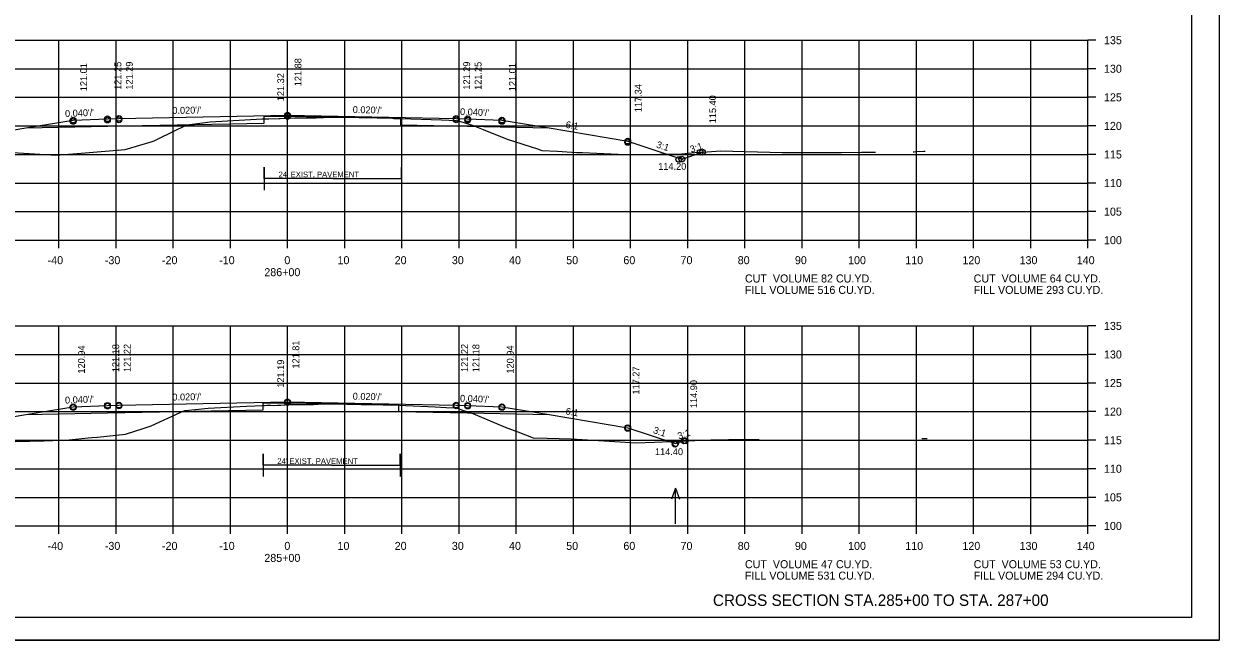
# Model space of a CAD drawing. Extents: x 1175611 to 1176402, y -433344 to -416213.
# Drawn here: x 1175734.9 to 1175943.9, y -418196.5 to -418088.7 of the extents above; entities that cross this region are included whole.
import ezdxf

# ---------------------------------------------------------------- set-up
doc = ezdxf.new("R2010")
doc.units = 0
for name, color, linetype in [('Default', 7, 'Continuous'), ('R_Alt Surface', 7, 'Continuous'), ('R_Axis', 7, 'Continuous'), ('R_Axis Annot', 7, 'Continuous'), ('R_Border', 7, 'Continuous'), ('R_Draft', 7, 'Continuous'), ('R_Exist Surface', 7, 'Continuous'), ('R_Fin Surface', 7, 'Continuous'), ('R_Grid', 7, 'Continuous'), ('R_No Plot', 7, 'Continuous'), ('R_Water Annot', 7, 'Continuous'), ('R_Xsect Elev', 7, 'Continuous'), ('R_Xsect Slope', 7, 'Continuous')]:
    doc.layers.add(name, color=color, linetype=linetype)

msp = doc.modelspace()

# ---------------------------------------------------------------- linework, layer by layer
at = {"layer": 'R_Alt Surface'}
for p, q in [((1175788.9, -418115.77), (1175776.9, -418115.77)), ((1175788.9, -418115.77), (1175800.9, -418115.77)), ((1175788.68, -418165.93), (1175776.68, -418165.93)), ((1175788.68, -418165.93), (1175800.68, -418165.93))]:
    msp.add_line(p, q, dxfattribs=at)
for points in [[(1175735.2, -418106.91), (1175749.47, -418106.62), (1175776.9, -418106.08), (1175776.9, -418104.91), (1175780.97, -418104.83), (1175800.7, -418105.22), (1175800.7, -418106.39), (1175812.47, -418106.62), (1175826.75, -418106.91)], [(1175776.9, -418115.77), (1175776.9, -418113.77), (1175776.9, -418117.77)], [(1175800.9, -418115.77), (1175800.9, -418113.77), (1175800.9, -418117.77)], [(1175735.2, -418157.07), (1175749.47, -418156.78), (1175776.68, -418156.24), (1175776.68, -418155.07), (1175780.97, -418154.99), (1175800.38, -418155.37), (1175800.38, -418156.54), (1175812.47, -418156.78), (1175826.75, -418157.07)], [(1175776.68, -418165.93), (1175776.68, -418163.93), (1175776.68, -418167.93)], [(1175800.68, -418165.93), (1175800.68, -418163.93), (1175800.68, -418167.93)]]:
    msp.add_lwpolyline(points, dxfattribs=at)
at = {"layer": 'R_Axis'}
for p, q in [((1175920.97, -418126.55), (1175920.97, -418091.55)), ((1175922.37, -418091.55), (1175920.97, -418091.55)), ((1175922.37, -418096.55), (1175920.97, -418096.55)), ((1175922.37, -418101.55), (1175920.97, -418101.55)), ((1175922.37, -418106.55), (1175920.97, -418106.55)), ((1175922.37, -418111.55), (1175920.97, -418111.55)), ((1175922.37, -418116.55), (1175920.97, -418116.55)), ((1175922.37, -418121.55), (1175920.97, -418121.55)), ((1175640.97, -418126.55), (1175920.97, -418126.55)), ((1175740.97, -418127.95), (1175740.97, -418126.55)), ((1175750.97, -418127.95), (1175750.97, -418126.55)), ((1175760.97, -418127.95), (1175760.97, -418126.55)), ((1175770.97, -418127.95), (1175770.97, -418126.55)), ((1175780.97, -418127.95), (1175780.97, -418126.55)), ((1175790.97, -418127.95), (1175790.97, -418126.55)), ((1175800.97, -418127.95), (1175800.97, -418126.55)), ((1175810.97, -418127.95), (1175810.97, -418126.55)), ((1175820.97, -418127.95), (1175820.97, -418126.55)), ((1175830.97, -418127.95), (1175830.97, -418126.55)), ((1175840.97, -418127.95), (1175840.97, -418126.55)), ((1175850.97, -418127.95), (1175850.97, -418126.55)), ((1175860.97, -418127.95), (1175860.97, -418126.55)), ((1175870.97, -418127.95), (1175870.97, -418126.55)), ((1175880.97, -418127.95), (1175880.97, -418126.55)), ((1175890.97, -418127.95), (1175890.97, -418126.55)), ((1175900.97, -418127.95), (1175900.97, -418126.55)), ((1175910.97, -418127.95), (1175910.97, -418126.55)), ((1175920.97, -418127.95), (1175920.97, -418126.55)), ((1175922.37, -418126.55), (1175920.97, -418126.55)), ((1175920.97, -418176.55), (1175920.97, -418141.55)), ((1175922.37, -418141.55), (1175920.97, -418141.55)), ((1175922.37, -418146.55), (1175920.97, -418146.55)), ((1175922.37, -418151.55), (1175920.97, -418151.55)), ((1175922.37, -418156.55), (1175920.97, -418156.55)), ((1175922.37, -418161.55), (1175920.97, -418161.55)), ((1175922.37, -418166.55), (1175920.97, -418166.55)), ((1175922.37, -418171.55), (1175920.97, -418171.55)), ((1175640.97, -418176.55), (1175920.97, -418176.55)), ((1175740.97, -418177.95), (1175740.97, -418176.55)), ((1175750.97, -418177.95), (1175750.97, -418176.55)), ((1175760.97, -418177.95), (1175760.97, -418176.55)), ((1175770.97, -418177.95), (1175770.97, -418176.55)), ((1175780.97, -418177.95), (1175780.97, -418176.55)), ((1175790.97, -418177.95), (1175790.97, -418176.55)), ((1175800.97, -418177.95), (1175800.97, -418176.55)), ((1175810.97, -418177.95), (1175810.97, -418176.55)), ((1175820.97, -418177.95), (1175820.97, -418176.55)), ((1175830.97, -418177.95), (1175830.97, -418176.55)), ((1175840.97, -418177.95), (1175840.97, -418176.55)), ((1175850.97, -418177.95), (1175850.97, -418176.55)), ((1175860.97, -418177.95), (1175860.97, -418176.55)), ((1175870.97, -418177.95), (1175870.97, -418176.55)), ((1175880.97, -418177.95), (1175880.97, -418176.55)), ((1175890.97, -418177.95), (1175890.97, -418176.55)), ((1175900.97, -418177.95), (1175900.97, -418176.55)), ((1175910.97, -418177.95), (1175910.97, -418176.55)), ((1175920.97, -418177.95), (1175920.97, -418176.55)), ((1175922.37, -418176.55), (1175920.97, -418176.55))]:
    msp.add_line(p, q, dxfattribs=at)
at = {"layer": 'R_Border'}
for q in [(1175939.15, -417987.09), (1175622.97, -418192.55)]:
    msp.add_line((1175939.15, -418192.55), q, dxfattribs=at)
at = {"layer": 'R_Exist Surface'}
for points in [[(1175721.46, -418110.53), (1175739.56, -418111.6), (1175740.4, -418111.65), (1175744.19, -418111.39), (1175746.98, -418111.17), (1175752.56, -418110.7), (1175757.14, -418109.33), (1175757.66, -418109.17), (1175758.36, -418108.82), (1175763.35, -418106.36), (1175764.27, -418106.24), (1175767.41, -418105.81), (1175776.51, -418105.34), (1175776.9, -418105.32), (1175777.6, -418105.29), (1175777.68, -418105.29), (1175779.51, -418105.27), (1175779.68, -418105.27), (1175782.24, -418105.16), (1175782.47, -418105.15), (1175782.75, -418105.15), (1175785.85, -418105.12), (1175785.97, -418105.12), (1175787.07, -418105.06), (1175787.24, -418105.06), (1175788.99, -418105.04), (1175790.69, -418105.03), (1175790.88, -418105.03), (1175793.43, -418105.09), (1175793.72, -418105.09), (1175796.63, -418105.15), (1175796.94, -418105.15), (1175799.3, -418105.22), (1175799.58, -418105.23), (1175800.7, -418105.24), (1175807.9, -418105.51), (1175810.53, -418105.62), (1175811.03, -418105.75), (1175811.95, -418106.04), (1175813.42, -418106.48), (1175815.19, -418107.2), (1175819.41, -418108.85), (1175824.67, -418110.57), (1175825.45, -418110.84), (1175828.17, -418110.99), (1175831.52, -418111.19), (1175832.58, -418111.23), (1175840.07, -418111.57), (1175842.25, -418111.55), (1175849.96, -418111.41), (1175852.22, -418111.22), (1175854.34, -418111.1), (1175856.71, -418110.94), (1175867.51, -418111.21), (1175877.86, -418111.2), (1175881.36, -418111.16), (1175882.8, -418111.14), (1175883.82, -418111.13)], [(1175890.38, -418111.09), (1175890.56, -418111.08), (1175890.93, -418111.05), (1175892.25, -418110.98), (1175892.51, -418110.96)], [(1175733.35, -418161.76), (1175738.41, -418161.66), (1175742.79, -418161.49), (1175746.07, -418161.16), (1175746.73, -418161.1), (1175747.72, -418161.01), (1175752.63, -418160.49), (1175755.69, -418159.51), (1175757.12, -418159.06), (1175762.19, -418156.73), (1175762.99, -418156.37), (1175763.12, -418156.35), (1175767.07, -418155.93), (1175773.78, -418155.61), (1175776.68, -418155.46), (1175776.96, -418155.45), (1175777.34, -418155.43), (1175778.03, -418155.44), (1175778.54, -418155.45), (1175779.23, -418155.42), (1175779.82, -418155.4), (1175781.33, -418155.33), (1175782.51, -418155.29), (1175783.27, -418155.3), (1175785, -418155.3), (1175785.51, -418155.28), (1175786.32, -418155.23), (1175786.74, -418155.21), (1175787.59, -418155.2), (1175788.77, -418155.19), (1175789.36, -418155.18), (1175790.26, -418155.18), (1175791.36, -418155.22), (1175792.74, -418155.27), (1175793.84, -418155.28), (1175795.57, -418155.29), (1175797.71, -418155.35), (1175800.38, -418155.43), (1175806.77, -418155.72), (1175808.71, -418155.81), (1175810.47, -418155.89), (1175810.85, -418156.02), (1175811.4, -418156.22), (1175813.09, -418156.77), (1175817.13, -418158.48), (1175819.05, -418159.27), (1175821.23, -418160.11), (1175823.91, -418161.13), (1175826.38, -418161.21), (1175830.59, -418161.33), (1175839.13, -418161.86), (1175841.84, -418162.02), (1175845.14, -418161.89), (1175854.98, -418161.46), (1175858.08, -418161.45), (1175863.47, -418161.44)], [(1175891.93, -418161.25), (1175892.63, -418161.25), (1175892.83, -418161.25)]]:
    msp.add_lwpolyline(points, dxfattribs=at)
at = {"layer": 'R_Fin Surface'}
for points in [[(1175709.46, -418109.96), (1175714.7, -418112.58), (1175721.47, -418109.2), (1175735.2, -418106.91), (1175743.47, -418105.53), (1175749.47, -418105.29), (1175751.47, -418105.25), (1175780.97, -418104.66), (1175810.47, -418105.25), (1175812.47, -418105.29), (1175818.47, -418105.53), (1175826.75, -418106.91), (1175840.47, -418109.2), (1175849.93, -418112.35), (1175853.54, -418111.15)], [(1175709.33, -418161.12), (1175712.06, -418162.49), (1175721.47, -418159.36), (1175735.2, -418157.07), (1175743.47, -418155.69), (1175749.47, -418155.45), (1175751.47, -418155.41), (1175780.97, -418154.82), (1175810.47, -418155.41), (1175812.47, -418155.45), (1175818.47, -418155.69), (1175826.75, -418157.07), (1175840.47, -418159.36), (1175848.85, -418162.15), (1175850.31, -418161.66)]]:
    msp.add_lwpolyline(points, dxfattribs=at)
at = {"layer": 'R_Grid'}
for p, q in [((1175640.97, -418091.55), (1175920.97, -418091.55)), ((1175640.97, -418091.55), (1175920.97, -418091.55)), ((1175740.97, -418126.55), (1175740.97, -418091.55)), ((1175740.97, -418126.55), (1175740.97, -418091.55)), ((1175750.97, -418126.55), (1175750.97, -418091.55)), ((1175750.97, -418126.55), (1175750.97, -418091.55)), ((1175760.97, -418126.55), (1175760.97, -418091.55)), ((1175760.97, -418126.55), (1175760.97, -418091.55)), ((1175770.97, -418126.55), (1175770.97, -418091.55)), ((1175770.97, -418126.55), (1175770.97, -418091.55)), ((1175780.97, -418126.55), (1175780.97, -418091.55)), ((1175780.97, -418126.55), (1175780.97, -418091.55)), ((1175790.97, -418126.55), (1175790.97, -418091.55)), ((1175790.97, -418126.55), (1175790.97, -418091.55)), ((1175800.97, -418126.55), (1175800.97, -418091.55)), ((1175800.97, -418126.55), (1175800.97, -418091.55)), ((1175810.97, -418126.55), (1175810.97, -418091.55)), ((1175810.97, -418126.55), (1175810.97, -418091.55)), ((1175820.97, -418126.55), (1175820.97, -418091.55)), ((1175820.97, -418126.55), (1175820.97, -418091.55)), ((1175830.97, -418126.55), (1175830.97, -418091.55)), ((1175830.97, -418126.55), (1175830.97, -418091.55)), ((1175840.97, -418126.55), (1175840.97, -418091.55)), ((1175840.97, -418126.55), (1175840.97, -418091.55)), ((1175850.97, -418126.55), (1175850.97, -418091.55)), ((1175850.97, -418126.55), (1175850.97, -418091.55)), ((1175860.97, -418126.55), (1175860.97, -418091.55)), ((1175860.97, -418126.55), (1175860.97, -418091.55)), ((1175870.97, -418126.55), (1175870.97, -418091.55)), ((1175870.97, -418126.55), (1175870.97, -418091.55)), ((1175880.97, -418126.55), (1175880.97, -418091.55)), ((1175880.97, -418126.55), (1175880.97, -418091.55)), ((1175890.97, -418126.55), (1175890.97, -418091.55)), ((1175890.97, -418126.55), (1175890.97, -418091.55)), ((1175900.97, -418126.55), (1175900.97, -418091.55)), ((1175900.97, -418126.55), (1175900.97, -418091.55)), ((1175910.97, -418126.55), (1175910.97, -418091.55)), ((1175910.97, -418126.55), (1175910.97, -418091.55)), ((1175920.97, -418126.55), (1175920.97, -418091.55)), ((1175920.97, -418126.55), (1175920.97, -418091.55)), ((1175640.97, -418096.55), (1175920.97, -418096.55)), ((1175640.97, -418096.55), (1175920.97, -418096.55)), ((1175640.97, -418101.55), (1175920.97, -418101.55)), ((1175640.97, -418101.55), (1175920.97, -418101.55)), ((1175640.97, -418106.55), (1175920.97, -418106.55)), ((1175640.97, -418111.55), (1175920.97, -418111.55)), ((1175640.97, -418111.55), (1175920.97, -418111.55)), ((1175640.97, -418116.55), (1175920.97, -418116.55)), ((1175640.97, -418116.55), (1175920.97, -418116.55)), ((1175640.97, -418121.55), (1175920.97, -418121.55)), ((1175640.97, -418121.55), (1175920.97, -418121.55)), ((1175640.97, -418126.55), (1175920.97, -418126.55)), ((1175640.97, -418126.55), (1175920.97, -418126.55)), ((1175640.97, -418141.55), (1175920.97, -418141.55)), ((1175640.97, -418141.55), (1175920.97, -418141.55)), ((1175740.97, -418176.55), (1175740.97, -418141.55)), ((1175740.97, -418176.55), (1175740.97, -418141.55)), ((1175750.97, -418176.55), (1175750.97, -418141.55)), ((1175750.97, -418176.55), (1175750.97, -418141.55)), ((1175760.97, -418176.55), (1175760.97, -418141.55)), ((1175760.97, -418176.55), (1175760.97, -418141.55)), ((1175770.97, -418176.55), (1175770.97, -418141.55)), ((1175770.97, -418176.55), (1175770.97, -418141.55)), ((1175780.97, -418176.55), (1175780.97, -418141.55)), ((1175780.97, -418176.55), (1175780.97, -418141.55)), ((1175790.97, -418176.55), (1175790.97, -418141.55)), ((1175790.97, -418176.55), (1175790.97, -418141.55)), ((1175800.97, -418176.55), (1175800.97, -418141.55)), ((1175800.97, -418176.55), (1175800.97, -418141.55)), ((1175810.97, -418176.55), (1175810.97, -418141.55)), ((1175810.97, -418176.55), (1175810.97, -418141.55)), ((1175820.97, -418176.55), (1175820.97, -418141.55)), ((1175820.97, -418176.55), (1175820.97, -418141.55)), ((1175830.97, -418176.55), (1175830.97, -418141.55)), ((1175830.97, -418176.55), (1175830.97, -418141.55)), ((1175840.97, -418176.55), (1175840.97, -418141.55)), ((1175840.97, -418176.55), (1175840.97, -418141.55)), ((1175850.97, -418176.55), (1175850.97, -418141.55)), ((1175850.97, -418176.55), (1175850.97, -418141.55)), ((1175860.97, -418176.55), (1175860.97, -418141.55)), ((1175860.97, -418176.55), (1175860.97, -418141.55)), ((1175870.97, -418176.55), (1175870.97, -418141.55)), ((1175870.97, -418176.55), (1175870.97, -418141.55)), ((1175880.97, -418176.55), (1175880.97, -418141.55)), ((1175880.97, -418176.55), (1175880.97, -418141.55)), ((1175890.97, -418176.55), (1175890.97, -418141.55)), ((1175890.97, -418176.55), (1175890.97, -418141.55)), ((1175900.97, -418176.55), (1175900.97, -418141.55)), ((1175900.97, -418176.55), (1175900.97, -418141.55)), ((1175910.97, -418176.55), (1175910.97, -418141.55)), ((1175910.97, -418176.55), (1175910.97, -418141.55)), ((1175920.97, -418176.55), (1175920.97, -418141.55)), ((1175920.97, -418176.55), (1175920.97, -418141.55)), ((1175640.97, -418146.55), (1175920.97, -418146.55)), ((1175640.97, -418146.55), (1175920.97, -418146.55)), ((1175640.97, -418151.55), (1175920.97, -418151.55)), ((1175640.97, -418151.55), (1175920.97, -418151.55)), ((1175640.97, -418156.55), (1175920.97, -418156.55)), ((1175640.97, -418156.55), (1175920.97, -418156.55)), ((1175640.97, -418161.55), (1175920.97, -418161.55)), ((1175640.97, -418161.55), (1175920.97, -418161.55)), ((1175640.97, -418166.55), (1175920.97, -418166.55)), ((1175640.97, -418166.55), (1175920.97, -418166.55)), ((1175640.97, -418171.55), (1175920.97, -418171.55)), ((1175640.97, -418171.55), (1175920.97, -418171.55)), ((1175640.97, -418176.55), (1175920.97, -418176.55)), ((1175640.97, -418176.55), (1175920.97, -418176.55))]:
    msp.add_line(p, q, dxfattribs=at)
at = {"layer": 'R_No Plot'}
msp.add_line((1175610.57, -418196.53), (1175943.91, -418196.53), dxfattribs=at)
msp.add_lwpolyline([(1175610.57, -417983.2), (1175943.91, -417983.2), (1175943.91, -418196.54), (1175610.57, -418196.54)], close=True, dxfattribs=at)
for centre in [(1175743.47, -418105.53), (1175749.47, -418105.29), (1175749.47, -418105.53), (1175751.47, -418105.25), (1175751.47, -418105.49), (1175780.97, -418104.66), (1175780.97, -418104.9), (1175810.47, -418105.25), (1175810.47, -418105.49), (1175812.47, -418105.29), (1175812.47, -418105.53), (1175818.47, -418105.53), (1175743.47, -418105.77), (1175818.47, -418105.77), (1175840.47, -418109.2), (1175840.47, -418109.44), (1175853.15, -418111.17), (1175853.54, -418111.15), (1175853.54, -418111.15), (1175849.41, -418112.42), (1175849.93, -418112.35), (1175849.93, -418112.35), (1175743.47, -418155.69), (1175743.47, -418155.82), (1175749.47, -418155.45), (1175749.47, -418155.58), (1175751.47, -418155.41), (1175751.47, -418155.54), (1175780.97, -418154.82), (1175780.97, -418154.95), (1175810.47, -418155.41), (1175810.47, -418155.54), (1175812.47, -418155.45), (1175812.47, -418155.58), (1175818.47, -418155.69), (1175818.47, -418155.82), (1175840.47, -418159.36), (1175840.47, -418159.49), (1175848.85, -418162.15), (1175848.85, -418162.15), (1175850.31, -418161.66), (1175850.31, -418161.66), (1175850.53, -418161.65), (1175848.74, -418162.25)]:
    msp.add_circle(centre, 0.5, dxfattribs=at)
at = {"layer": 'R_Water Annot'}
for p, q in [((1175848.82, -418169.92), (1175848.12, -418171.85)), ((1175848.82, -418176.21), (1175848.82, -418169.92)), ((1175848.82, -418169.92), (1175849.52, -418171.85))]:
    msp.add_line(p, q, dxfattribs=at)

# ---------------------------------------------------------------- texts
at = {"layer": 'Default'}
for s, p in [('CUT  VOLUME 82 CU.YD.', (1175860.97, -418133.95)), ('CUT  VOLUME 64 CU.YD.', (1175900.97, -418133.95)), ('FILL VOLUME 516 CU.YD.', (1175860.97, -418135.95)), ('FILL VOLUME 293 CU.YD.', (1175900.97, -418135.95)), ('CUT  VOLUME 47 CU.YD.', (1175860.97, -418183.95)), ('CUT  VOLUME 53 CU.YD.', (1175900.97, -418183.95)), ('FILL VOLUME 531 CU.YD.', (1175860.97, -418185.95)), ('FILL VOLUME 294 CU.YD.', (1175900.97, -418185.95))]:
    msp.add_text(s, height=1.4, dxfattribs=at).set_placement(p)
at = {"layer": 'R_Alt Surface'}
for p in [(1175779.4, -418115.55), (1175779.18, -418165.71)]:
    msp.add_text("24' EXIST. PAVEMENT", height=1, dxfattribs=at).set_placement(p)
at = {"layer": 'R_Axis Annot'}
for s, p in [('135', (1175923.77, -418092.25)), ('130', (1175923.77, -418097.25)), ('125', (1175923.77, -418102.25)), ('120', (1175923.77, -418107.25)), ('115', (1175923.77, -418112.25)), ('110', (1175923.77, -418117.25)), ('105', (1175923.77, -418122.25)), ('100', (1175923.77, -418127.25)), ('-40', (1175739.01, -418130.75)), ('-30', (1175749.01, -418130.75)), ('-20', (1175759.01, -418130.75)), ('-10', (1175769.01, -418130.75)), ('0', (1175780.41, -418130.75)), ('10', (1175789.71, -418130.75)), ('20', (1175799.71, -418130.75)), ('30', (1175809.71, -418130.75)), ('40', (1175819.71, -418130.75)), ('50', (1175829.71, -418130.75)), ('60', (1175839.71, -418130.75)), ('70', (1175849.71, -418130.75)), ('80', (1175859.71, -418130.75)), ('90', (1175869.71, -418130.75)), ('100', (1175879.01, -418130.75)), ('110', (1175889.01, -418130.75)), ('120', (1175899.01, -418130.75)), ('130', (1175909.01, -418130.75)), ('140', (1175919.01, -418130.75)), ('286+00', (1175776.91, -418132.85)), ('135', (1175923.77, -418142.25)), ('130', (1175923.77, -418147.25)), ('125', (1175923.77, -418152.25)), ('120', (1175923.77, -418157.25)), ('115', (1175923.77, -418162.25)), ('110', (1175923.77, -418167.25)), ('105', (1175923.77, -418172.25)), ('100', (1175923.77, -418177.25)), ('-40', (1175739.01, -418180.75)), ('-30', (1175749.01, -418180.75)), ('-20', (1175759.01, -418180.75)), ('-10', (1175769.01, -418180.75)), ('0', (1175780.41, -418180.75)), ('10', (1175789.71, -418180.75)), ('20', (1175799.71, -418180.75)), ('30', (1175809.71, -418180.75)), ('40', (1175819.71, -418180.75)), ('50', (1175829.71, -418180.75)), ('60', (1175839.71, -418180.75)), ('70', (1175849.71, -418180.75)), ('80', (1175859.71, -418180.75)), ('90', (1175869.71, -418180.75)), ('100', (1175879.01, -418180.75)), ('110', (1175889.01, -418180.75)), ('120', (1175899.01, -418180.75)), ('130', (1175909.01, -418180.75)), ('140', (1175919.01, -418180.75)), ('285+00', (1175776.91, -418182.85))]:
    msp.add_text(s, height=1.4, dxfattribs=at).set_placement(p)
at = {"layer": 'R_Draft'}
msp.add_text('CROSS SECTION STA.285+00 TO STA. 287+00', height=2, dxfattribs=at).set_placement((1175855.37, -418190.55))
at = {"layer": 'R_Xsect Elev'}
for s, p in [('121.01', (1175745.9, -418100.48)), ('121.25', (1175751.9, -418100.24)), ('121.29', (1175753.9, -418100.2)), ('121.88', (1175783.4, -418099.61)), ('121.29', (1175812.9, -418100.2)), ('121.25', (1175814.9, -418100.24)), ('121.01', (1175820.9, -418100.48)), ('121.32', (1175780.37, -418102.23)), ('117.34', (1175842.9, -418104.15)), ('115.40', (1175855.93, -418106.09)), ('121.18', (1175751.52, -418149.65)), ('121.22', (1175753.52, -418149.61)), ('121.81', (1175783.02, -418149.02)), ('121.22', (1175812.52, -418149.61)), ('121.18', (1175814.52, -418149.65)), ('120.94', (1175745.52, -418149.89)), ('120.94', (1175820.52, -418149.89)), ('121.19', (1175780.37, -418152.36)), ('117.27', (1175842.52, -418153.56)), ('114.90', (1175852.61, -418155.93))]:
    msp.add_text(s, height=1.2, rotation=90, dxfattribs=at).set_placement(p)
for s, p in [('114.20', (1175845.8, -418114.24)), ('114.40', (1175845.24, -418164.16))]:
    msp.add_text(s, height=1.2, dxfattribs=at).set_placement(p)
at = {"layer": 'R_Xsect Slope'}
for s, rotation, p in [("0.020'/'", 1.1458, (1175760.83, -418104.46)), ("0.020'/'", 358.8542, (1175792.36, -418104.29)), ("0.040'/'", 2.2906, (1175742.07, -418104.99)), ("0.040'/'", 357.7094, (1175811.12, -418104.64)), ('6:1', 350.5377, (1175829.55, -418106.87)), ('3:1', 341.5651, (1175845.36, -418110.3)), ('3:1', 18.4349, (1175851.58, -418111.27)), ("0.020'/'", 1.1458, (1175760.83, -418154.62)), ("0.020'/'", 358.8542, (1175792.36, -418154.45)), ("0.040'/'", 2.2906, (1175742.07, -418155.15)), ("0.040'/'", 357.7094, (1175811.12, -418154.8)), ('6:1', 350.5377, (1175829.55, -418157.03)), ('3:1', 341.5651, (1175844.82, -418160.28)), ('3:1', 18.4349, (1175849.42, -418161.43))]:
    msp.add_text(s, height=1.2, rotation=rotation, dxfattribs=at).set_placement(p)

doc.saveas('drawing.dxf')
